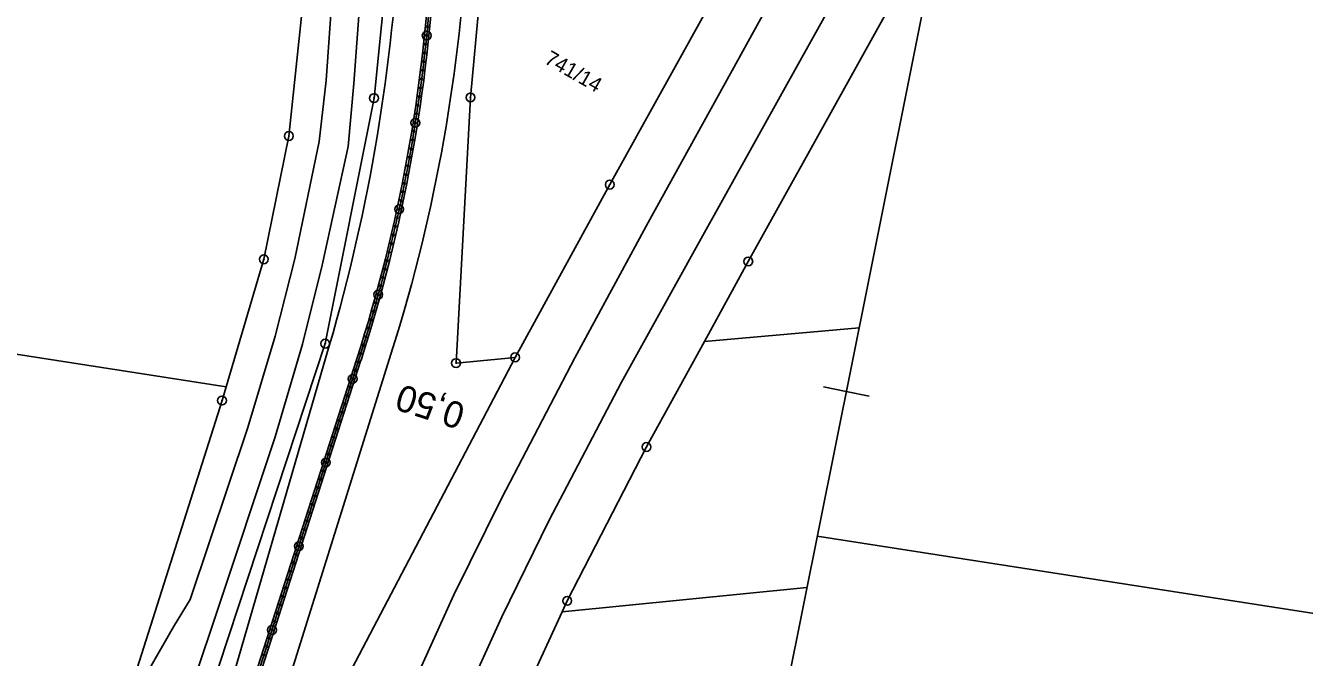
# Model space of a CAD drawing. Extents: x -548552 to -543113, y -1131925 to -1123599.
# Drawn here: x -548322.1 to -548176.7, y -1131332.9 to -1131261.1 of the extents above; entities that cross this region are included whole.
import ezdxf

# ---------------------------------------------------------------- set-up
doc = ezdxf.new("R2010")
doc.units = 0
for name, color, linetype in [('Hranice parcel', 7, 'Continuous'), ('Parcelní čísla', 7, 'Continuous'), ('Profile', 7, 'Continuous'), ('PROFILY NÁVRH', 7, 'Continuous'), ('STANIČENÍ', 7, 'Continuous'), ('Vnitřní kresba', 7, 'Continuous'), ('Značky bodu BP', 7, 'Continuous')]:
    doc.layers.add(name, color=color, linetype=linetype)

msp = doc.modelspace()

# ---------------------------------------------------------------- linework, layer by layer
at = {"layer": 'Hranice parcel'}
for p, q in [((-548377.7, -1131289.93), (-548299.27, -1131302.15)), ((-548244.91, -1131296.98), (-548227.34, -1131295.42)), ((-548232.09, -1131319.12), (-548153.66, -1131331.33)), ((-548233.26, -1131324.96), (-548261.07, -1131327.71)), ((-548261.07, -1131327.71), (-548260.5, -1131326.47)), ((-548268.63, -1131344.2), (-548261.07, -1131327.71))]:
    msp.add_line(p, q, dxfattribs=at)
for points in [[(-548266.43, -1131298.79), (-548255.67, -1131279.15), (-548231.26, -1131235.12)], [(-548299.27, -1131302.15), (-548294.98, -1131287.64), (-548292.13, -1131273.62), (-548290.31, -1131256.39), (-548286.47, -1131247.81), (-548284.67, -1131243.76)], [(-548314.32, -1131392.63), (-548312.77, -1131383.54), (-548312.66, -1131382.92), (-548308.95, -1131361.27), (-548307.79, -1131357.27), (-548288.01, -1131297.23), (-548282.46, -1131269.31), (-548279.89, -1131244)], [(-548270.19, -1131244.48), (-548270.47, -1131258.15), (-548271.5, -1131269.23), (-548273.14, -1131299.44), (-548266.43, -1131298.79)], [(-548217.85, -1131248.08), (-548239.93, -1131287.89), (-548244.91, -1131296.98)], [(-548260.5, -1131326.47), (-548251.49, -1131308.98), (-548244.91, -1131296.98)], [(-548305.02, -1131394.49), (-548303.34, -1131385.27), (-548303.23, -1131384.65), (-548303.11, -1131384.05), (-548290.6, -1131344.88), (-548266.43, -1131298.79)], [(-548318.54, -1131354.02), (-548314.19, -1131339.32), (-548309.37, -1131334.13), (-548299.73, -1131303.69), (-548299.27, -1131302.15)]]:
    msp.add_lwpolyline(points, dxfattribs=at)
at = {"layer": 'Profile'}
for p, q in [((-548203.22, -1131175.07), (-548226.32, -1131290.35)), ((-548203.22, -1131175.07), (-548226.32, -1131290.35)), ((-548203.22, -1131175.07), (-548226.32, -1131290.35)), ((-548226.32, -1131290.35), (-548249.43, -1131405.63)), ((-548226.32, -1131290.35), (-548249.43, -1131405.63)), ((-548226.32, -1131290.35), (-548249.43, -1131405.63)), ((-548226.32, -1131290.35), (-548245.52, -1131386.12)), ((-548228.8, -1131302.68), (-548231.39, -1131302.16)), ((-548226.21, -1131303.2), (-548228.8, -1131302.68))]:
    msp.add_line(p, q, dxfattribs=at)
at = {"layer": 'PROFILY NÁVRH'}
for p, q in [((-548287.54, -1131297.49), (-548300.1, -1131340.65)), ((-548280.31, -1131297.72), (-548297.86, -1131353.78)), ((-548297.75, -1131340.48), (-548284.41, -1131298.96)), ((-548297.28, -1131340.63), (-548283.94, -1131299.11))]:
    msp.add_line(p, q, dxfattribs=at)
for centre, radius, start, end in [((-548486.15, -1131239.66), 206.86, 343.7664, 357.2955), ((-548461.61, -1131240.96), 189.98, 342.6152, 357.3354)]:
    msp.add_arc(centre, radius, start, end, dxfattribs=at)
for major_axis in [(4.76, 179.69), (4.77, 180.19)]:
    msp.add_ellipse((-548455.55, -1131243.98), major_axis=major_axis, ratio=0.999998, start_param=4.428044, end_param=4.691325, dxfattribs=at)
at = {"layer": 'STANIČENÍ'}
msp.add_line((-548297.51, -1131340.56), (-548284.17, -1131299.03), dxfattribs=at)
for centre, radius in [((-548276.37, -1131261.19), 0.1), ((-548276.47, -1131262.2), 0.5), ((-548276.47, -1131262.19), 0.1), ((-548276.69, -1131264.18), 0.1), ((-548276.58, -1131263.18), 0.1), ((-548276.8, -1131265.17), 0.1), ((-548276.92, -1131266.16), 0.1), ((-548277.18, -1131268.15), 0.1), ((-548277.05, -1131267.16), 0.1), ((-548277.32, -1131269.14), 0.1), ((-548277.61, -1131271.12), 0.1), ((-548277.46, -1131270.13), 0.1), ((-548277.76, -1131272.12), 0.5), ((-548277.76, -1131272.11), 0.1), ((-548278.08, -1131274.08), 0.1), ((-548277.92, -1131273.09), 0.1), ((-548278.25, -1131275.07), 0.1), ((-548278.61, -1131277.03), 0.1), ((-548278.43, -1131276.05), 0.1), ((-548278.8, -1131278.02), 0.1), ((-548279.19, -1131279.98), 0.1), ((-548278.99, -1131279), 0.1), ((-548279.6, -1131281.95), 0.5), ((-548279.39, -1131280.96), 0.1), ((-548279.81, -1131282.91), 0.1), ((-548279.6, -1131281.94), 0.1), ((-548280.03, -1131283.89), 0.1), ((-548280.48, -1131285.84), 0.1), ((-548280.25, -1131284.86), 0.1), ((-548280.72, -1131286.81), 0.1), ((-548281.2, -1131288.75), 0.1), ((-548280.96, -1131287.78), 0.1), ((-548281.46, -1131289.72), 0.1), ((-548281.98, -1131291.66), 0.5), ((-548281.98, -1131291.65), 0.1), ((-548281.71, -1131290.68), 0.1), ((-548282.24, -1131292.61), 0.1), ((-548282.79, -1131294.53), 0.1), ((-548282.52, -1131293.57), 0.1), ((-548283.08, -1131295.49), 0.1), ((-548283.66, -1131297.41), 0.1), ((-548283.37, -1131296.45), 0.1), ((-548283.96, -1131298.36), 0.1), ((-548284.57, -1131300.26), 0.1), ((-548284.26, -1131299.31), 0.1), ((-548284.88, -1131301.23), 0.5), ((-548284.88, -1131301.22), 0.1), ((-548285.49, -1131303.12), 0.1), ((-548285.18, -1131302.17), 0.1), ((-548285.79, -1131304.07), 0.1), ((-548286.41, -1131305.98), 0.1), ((-548286.1, -1131305.03), 0.1), ((-548286.71, -1131306.93), 0.1), ((-548287.32, -1131308.83), 0.1), ((-548287.02, -1131307.88), 0.1), ((-548287.94, -1131310.75), 0.5), ((-548287.63, -1131309.79), 0.1), ((-548288.24, -1131311.69), 0.1), ((-548287.93, -1131310.74), 0.1), ((-548288.85, -1131313.59), 0.1), ((-548288.55, -1131312.64), 0.1), ((-548289.16, -1131314.55), 0.1), ((-548289.77, -1131316.45), 0.1), ((-548289.46, -1131315.5), 0.1), ((-548290.08, -1131317.4), 0.1), ((-548290.69, -1131319.31), 0.1), ((-548290.38, -1131318.36), 0.1), ((-548291, -1131320.27), 0.5), ((-548290.99, -1131320.26), 0.1), ((-548291.6, -1131322.16), 0.1), ((-548291.3, -1131321.21), 0.1), ((-548291.91, -1131323.12), 0.1), ((-548292.52, -1131325.02), 0.1), ((-548292.22, -1131324.07), 0.1), ((-548292.83, -1131325.97), 0.1), ((-548293.44, -1131327.88), 0.1), ((-548293.13, -1131326.92), 0.1), ((-548294.05, -1131329.79), 0.5), ((-548293.75, -1131328.83), 0.1), ((-548294.36, -1131330.73), 0.1), ((-548294.05, -1131329.78), 0.1), ((-548294.66, -1131331.69), 0.1), ((-548294.97, -1131332.64), 0.1)]:
    msp.add_circle(centre, radius, dxfattribs=at)
msp.add_ellipse((-548455.55, -1131243.98), major_axis=(4.77, 179.94), ratio=0.999998, start_param=4.428044, end_param=4.691325, dxfattribs=at)
at = {"layer": 'Vnitřní kresba'}
for points in [[(-548209.9, -1131208.42), (-548219.45, -1131225.95), (-548230.23, -1131245.26), (-548241.15, -1131265.07), (-548251.32, -1131283.44)], [(-548214.01, -1131228.9), (-548224.68, -1131248.19), (-548235.73, -1131268.11), (-548245.86, -1131286.31)], [(-548287.18, -1131257.02), (-548287.9, -1131267.29), (-548288.69, -1131274.24), (-548291.46, -1131287.57), (-548293.7, -1131296.39), (-548296.81, -1131306.77)], [(-548284.01, -1131257.33), (-548284.74, -1131267.64), (-548285.41, -1131274.83), (-548288.35, -1131288.29), (-548290.59, -1131297.28), (-548293.7, -1131307.84)], [(-548251.32, -1131283.44), (-548259.65, -1131298.84), (-548267.93, -1131314.75), (-548273.4, -1131325.79), (-548279.08, -1131338.34), (-548283.57, -1131349.38), (-548287.7, -1131360.58), (-548291.57, -1131372.37)], [(-548245.86, -1131286.31), (-548254.33, -1131301.6), (-548262.55, -1131317.3), (-548267.93, -1131328.28), (-548273.44, -1131340.4), (-548277.93, -1131351.49), (-548282, -1131362.56), (-548285.69, -1131373.8)], [(-548296.81, -1131306.77), (-548303.34, -1131326.33), (-548305.25, -1131329.44), (-548307.92, -1131334.15), (-548309.79, -1131338.87)], [(-548293.7, -1131307.84), (-548300.35, -1131327.88), (-548305.16, -1131342.23)]]:
    msp.add_lwpolyline(points, dxfattribs=at)
at = {"layer": 'Značky bodu BP'}
for centre, radius in [((-548282.46, -1131269.31), 0.5), ((-548282.46, -1131269.31), 0.0303), ((-548271.5, -1131269.23), 0.5), ((-548271.5, -1131269.23), 0.0303), ((-548292.13, -1131273.62), 0.5), ((-548292.13, -1131273.62), 0.0303), ((-548255.67, -1131279.15), 0.5), ((-548255.67, -1131279.15), 0.0303), ((-548294.98, -1131287.64), 0.5), ((-548294.98, -1131287.64), 0.0303), ((-548239.93, -1131287.88), 0.5), ((-548239.93, -1131287.88), 0.0303), ((-548288.01, -1131297.23), 0.5), ((-548288.01, -1131297.23), 0.0303), ((-548273.14, -1131299.44), 0.5), ((-548266.43, -1131298.79), 0.5), ((-548266.43, -1131298.79), 0.0303), ((-548273.14, -1131299.44), 0.0303), ((-548299.73, -1131303.69), 0.5), ((-548299.73, -1131303.69), 0.0303), ((-548251.49, -1131308.98), 0.5), ((-548251.49, -1131308.98), 0.0303), ((-548260.5, -1131326.47), 0.5), ((-548260.5, -1131326.47), 0.0303)]:
    msp.add_circle(centre, radius, dxfattribs=at)

# ---------------------------------------------------------------- texts
at = {"layer": 'Parcelní čísla'}
msp.add_text('741/14', height=1.7, rotation=330.1814, dxfattribs=at).set_placement((-548263.22, -1131265.28))
at = {"layer": 'STANIČENÍ'}
msp.add_text('0,50', height=3, rotation=162.1907, dxfattribs=at).set_placement((-548271.91, -1131304.18))

doc.saveas('drawing.dxf')
